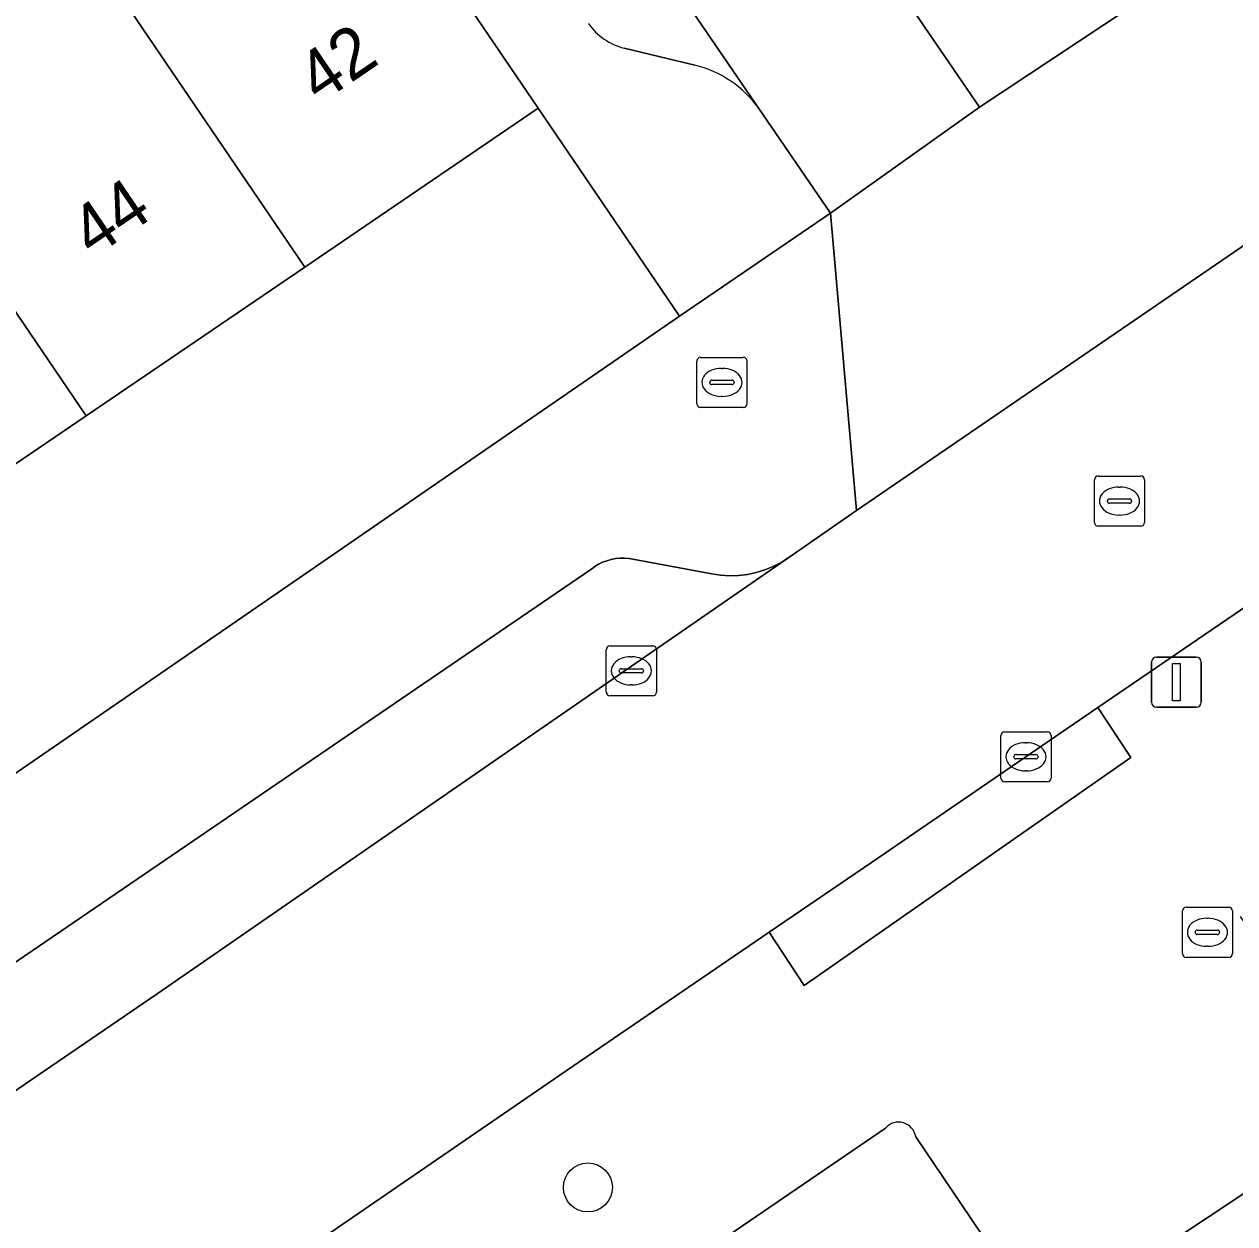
# Model space of a CAD drawing. Extents: x 157445 to 158888, y 383061 to 384688.
# Drawn here: x 158208.91 to 158233.08, y 383695.5 to 383719.45 of the extents above; entities that cross this region are included whole.
import ezdxf

# ---------------------------------------------------------------- set-up
doc = ezdxf.new("R2010")
doc.units = 0
for name, color, linetype in [('IMGEO_Boom', 7, 'Continuous'), ('IMGEO_Brandkraan', 7, 'Continuous'), ('IMGEO_Erf', 7, 'Continuous'), ('IMGEO_Groenvoorziening', 7, 'Continuous'), ('IMGEO_Kolk', 7, 'Continuous'), ('IMGEO_Lichtmast', 7, 'Continuous'), ('IMGEO_Pand', 7, 'Continuous'), ('IMGEO_Pand_nummerreeks', 7, 'Continuous'), ('IMGEO_Parkeervlak_open', 7, 'Continuous'), ('IMGEO_Rijbaan_lokaal_open', 7, 'Continuous'), ('IMGEO_Rioolput', 7, 'Continuous'), ('IMGEO_Voetpad_gesloten', 7, 'Continuous'), ('IMGEO_Voetpad_open', 7, 'Continuous')]:
    doc.layers.add(name, color=color, linetype=linetype)

msp = doc.modelspace()

# ---------------------------------------------------------------- linework, layer by layer
at = {"layer": 'IMGEO_Boom'}
msp.add_circle((158220.162, 383696.226), 0.489, dxfattribs=at)
at = {"layer": 'IMGEO_Brandkraan'}
for p, q in [((158222.337, 383711.87), (158222.337, 383712.722)), ((158222.412, 383712.796), (158223.264, 383712.796)), ((158222.825, 383712.576), (158222.85, 383712.576)), ((158223.338, 383712.722), (158223.338, 383711.87)), ((158222.639, 383712.339), (158223.037, 383712.339)), ((158222.596, 383712.29), (158222.596, 383712.302)), ((158223.034, 383712.253), (158222.636, 383712.253)), ((158223.08, 383712.302), (158223.08, 383712.29)), ((158222.848, 383712.016), (158222.823, 383712.016)), ((158223.264, 383711.796), (158222.412, 383711.796))]:
    msp.add_line(p, q, dxfattribs=at)
for points in [[(158222.337, 383711.87), (158222.337, 383712.722)], [(158222.412, 383712.796), (158223.264, 383712.796)], [(158223.338, 383712.722), (158223.338, 383711.87)], [(158223.264, 383711.796), (158222.412, 383711.796)]]:
    msp.add_lwpolyline(points, dxfattribs=at)
for centre, radius, start, end in [((158222.414, 383712.72), 0.0765, 91.552, 178.448), ((158222.414, 383712.72), 0.0765, 91.552, 178.448), ((158223.262, 383712.72), 0.0765, 1.552, 88.448), ((158223.262, 383712.72), 0.0765, 1.552, 88.448), ((158222.636, 383712.299), 0.0403, 85.8775, 175.7526), ((158223.041, 383712.301), 0.0386, 1.7309, 96.639), ((158222.633, 383712.289), 0.0366, 178.938, 274.7102), ((158223.037, 383712.296), 0.043, 264.8664, 352.4533), ((158222.414, 383711.872), 0.0765, 181.552, 268.448), ((158222.414, 383711.872), 0.0765, 181.552, 268.448), ((158223.262, 383711.872), 0.0765, 271.552, 358.448), ((158223.262, 383711.872), 0.0765, 271.552, 358.448)]:
    msp.add_arc(centre, radius, start, end, dxfattribs=at)
for centre, major_axis, ratio, start_param, end_param in [((158222.824, 383712.296), (-0.387, 0.002), 0.722429, 4.712389, 7.853982), ((158222.849, 383712.296), (-0.39, 0.002), 0.717154, 1.570796, 4.712389)]:
    msp.add_ellipse(centre, major_axis=major_axis, ratio=ratio, start_param=start_param, end_param=end_param, dxfattribs=at)
at = {"layer": 'IMGEO_Erf'}
msp.add_lwpolyline([(158176.861, 383682.64), (158193.331, 383693.908), (158196.068, 383695.781), (158221.993, 383713.615), (158219.171, 383717.767), (158214.51, 383714.598), (158210.142, 383711.627), (158205.551, 383708.506), (158201.092, 383705.474), (158196.512, 383702.359), (158192.049, 383699.324), (158187.664, 383696.342), (158183.15, 383693.273), (158178.475, 383690.095), (158173.87, 383686.963)], close=True, dxfattribs=at)
at = {"layer": 'IMGEO_Groenvoorziening'}
for points in [[(158226.106, 383697.412), (158211.848, 383687.675)], [(158229.264, 383693.453), (158226.708, 383697.236)]]:
    msp.add_lwpolyline(points, dxfattribs=at)
msp.add_arc((158226.366, 383697.185), 0.345, 8.4624, 138.9441, dxfattribs=at)
at = {"layer": 'IMGEO_Kolk'}
for p, q in [((158220.604, 383707.038), (158221.456, 383707.038)), ((158220.529, 383706.112), (158220.529, 383706.964)), ((158221.017, 383706.818), (158221.042, 383706.818)), ((158221.53, 383706.964), (158221.53, 383706.112)), ((158220.788, 383706.532), (158220.788, 383706.544)), ((158220.831, 383706.581), (158221.229, 383706.581)), ((158221.272, 383706.544), (158221.272, 383706.532)), ((158221.226, 383706.495), (158220.828, 383706.495)), ((158221.04, 383706.258), (158221.015, 383706.258)), ((158221.456, 383706.038), (158220.604, 383706.038)), ((158228.483, 383705.322), (158229.335, 383705.322)), ((158228.408, 383704.396), (158228.408, 383705.248)), ((158228.896, 383705.102), (158228.921, 383705.102)), ((158229.409, 383705.248), (158229.409, 383704.396)), ((158228.71, 383704.865), (158229.108, 383704.865)), ((158228.667, 383704.816), (158228.667, 383704.828)), ((158229.105, 383704.779), (158228.707, 383704.779)), ((158229.151, 383704.828), (158229.151, 383704.816)), ((158228.919, 383704.542), (158228.894, 383704.542)), ((158229.335, 383704.322), (158228.483, 383704.322)), ((158232.031, 383700.893), (158232.031, 383701.745)), ((158232.106, 383701.819), (158232.958, 383701.819)), ((158233.032, 383701.745), (158233.032, 383700.893)), ((158232.519, 383701.599), (158232.544, 383701.599)), ((158232.29, 383701.313), (158232.29, 383701.325)), ((158232.728, 383701.276), (158232.33, 383701.276)), ((158232.333, 383701.362), (158232.731, 383701.362)), ((158232.774, 383701.325), (158232.774, 383701.313)), ((158232.542, 383701.039), (158232.517, 383701.039)), ((158232.958, 383700.819), (158232.106, 383700.819))]:
    msp.add_line(p, q, dxfattribs=at)
for points in [[(158220.604, 383707.038), (158221.456, 383707.038)], [(158220.529, 383706.112), (158220.529, 383706.964)], [(158221.53, 383706.964), (158221.53, 383706.112)], [(158221.456, 383706.038), (158220.604, 383706.038)], [(158228.483, 383705.322), (158229.335, 383705.322)], [(158228.408, 383704.396), (158228.408, 383705.248)], [(158229.409, 383705.248), (158229.409, 383704.396)], [(158229.335, 383704.322), (158228.483, 383704.322)], [(158232.031, 383700.893), (158232.031, 383701.745)], [(158232.106, 383701.819), (158232.958, 383701.819)], [(158233.032, 383701.745), (158233.032, 383700.893)], [(158232.958, 383700.819), (158232.106, 383700.819)]]:
    msp.add_lwpolyline(points, dxfattribs=at)
for centre, radius, start, end in [((158220.606, 383706.962), 0.0765, 91.552, 178.448), ((158220.606, 383706.962), 0.0765, 91.552, 178.448), ((158221.454, 383706.962), 0.0765, 1.552, 88.448), ((158221.454, 383706.962), 0.0765, 1.552, 88.448), ((158220.828, 383706.541), 0.0403, 85.8775, 175.7526), ((158220.825, 383706.531), 0.0366, 178.938, 274.7102), ((158221.229, 383706.538), 0.043, 264.8664, 352.4533), ((158221.233, 383706.543), 0.0386, 1.7309, 96.639), ((158220.606, 383706.114), 0.0765, 181.552, 268.448), ((158220.606, 383706.114), 0.0765, 181.552, 268.448), ((158221.454, 383706.114), 0.0765, 271.552, 358.448), ((158221.454, 383706.114), 0.0765, 271.552, 358.448), ((158228.485, 383705.246), 0.0765, 91.552, 178.448), ((158228.485, 383705.246), 0.0765, 91.552, 178.448), ((158229.333, 383705.246), 0.0765, 1.552, 88.448), ((158229.333, 383705.246), 0.0765, 1.552, 88.448), ((158228.707, 383704.825), 0.0403, 85.8775, 175.7526), ((158229.112, 383704.827), 0.0386, 1.7309, 96.639), ((158228.704, 383704.815), 0.0366, 178.938, 274.7102), ((158229.108, 383704.822), 0.043, 264.8664, 352.4533), ((158228.485, 383704.398), 0.0765, 181.552, 268.448), ((158228.485, 383704.398), 0.0765, 181.552, 268.448), ((158229.333, 383704.398), 0.0765, 271.552, 358.448), ((158229.333, 383704.398), 0.0765, 271.552, 358.448), ((158232.108, 383701.743), 0.0765, 91.552, 178.448), ((158232.108, 383701.743), 0.0765, 91.552, 178.448), ((158232.956, 383701.743), 0.0765, 1.552, 88.448), ((158232.956, 383701.743), 0.0765, 1.552, 88.448), ((158232.33, 383701.322), 0.0403, 85.8775, 175.7526), ((158232.327, 383701.312), 0.0366, 178.938, 274.7102), ((158232.731, 383701.319), 0.043, 264.8664, 352.4533), ((158232.735, 383701.324), 0.0386, 1.7309, 96.639), ((158232.108, 383700.895), 0.0765, 181.552, 268.448), ((158232.108, 383700.895), 0.0765, 181.552, 268.448), ((158232.956, 383700.895), 0.0765, 271.552, 358.448), ((158232.956, 383700.895), 0.0765, 271.552, 358.448)]:
    msp.add_arc(centre, radius, start, end, dxfattribs=at)
for centre, major_axis, ratio, start_param, end_param in [((158221.016, 383706.538), (-0.387, 0.002), 0.722429, 4.712389, 7.853982), ((158221.041, 383706.538), (-0.39, 0.002), 0.717154, 1.570796, 4.712389), ((158228.895, 383704.822), (-0.387, 0.002), 0.722429, 4.712389, 7.853982), ((158228.92, 383704.822), (-0.39, 0.002), 0.717154, 1.570796, 4.712389), ((158232.518, 383701.319), (-0.387, 0.002), 0.722429, 4.712389, 7.853982), ((158232.543, 383701.319), (-0.39, 0.002), 0.717154, 1.570796, 4.712389)]:
    msp.add_ellipse(centre, major_axis=major_axis, ratio=ratio, start_param=start_param, end_param=end_param, dxfattribs=at)
at = {"layer": 'IMGEO_Lichtmast'}
for p, q in [((158231.517, 383706.812), (158232.307, 383706.812)), ((158232.307, 383706.812), (158231.517, 383706.812)), ((158231.417, 383705.912), (158231.417, 383706.712)), ((158231.417, 383706.712), (158231.417, 383705.912)), ((158232.407, 383706.712), (158232.407, 383705.912)), ((158232.407, 383705.912), (158232.407, 383706.712)), ((158232.307, 383705.812), (158231.517, 383705.812)), ((158231.517, 383705.812), (158232.307, 383705.812))]:
    msp.add_line(p, q, dxfattribs=at)
msp.add_lwpolyline([(158231.837, 383706.687), (158231.987, 383706.687), (158231.987, 383705.937), (158231.837, 383705.937), (158231.837, 383706.687)], dxfattribs=at)
for centre, start, end in [((158231.517, 383706.712), 90, 180), ((158231.517, 383706.712), 90, 180), ((158232.307, 383706.712), 0, 90), ((158232.307, 383706.712), 360, 90), ((158231.517, 383705.912), 180, 270), ((158231.517, 383705.912), 180, 270), ((158232.307, 383705.912), 270, 0), ((158232.307, 383705.912), 270, 0)]:
    msp.add_arc(centre, 0.1, start, end, dxfattribs=at)
at = {"layer": 'IMGEO_Pand'}
for points in [[(158214.51, 383714.598), (158219.171, 383717.767), (158214.422, 383724.75), (158209.762, 383721.581)], [(158214.51, 383714.598), (158209.762, 383721.581), (158205.394, 383718.611), (158210.142, 383711.627)], [(158205.394, 383718.611), (158200.803, 383715.489), (158205.551, 383708.506), (158210.142, 383711.627)]]:
    msp.add_lwpolyline(points, close=True, dxfattribs=at)
at = {"layer": 'IMGEO_Parkeervlak_open'}
for points in [[(158223.574, 383717.762), (158201.507, 383750), (158197.821, 383755.384)], [(158220.884, 383718.97), (158222.295, 383718.629)], [(158201.501, 383693.223), (158211.561, 383700.09), (158224.155, 383708.787), (158224.021, 383708.703), (158223.862, 383708.621), (158223.696, 383708.553), (158223.524, 383708.501), (158223.348, 383708.464), (158223.17, 383708.442), (158222.991, 383708.437), (158222.811, 383708.448), (158222.634, 383708.475), (158220.983, 383708.78), (158220.893, 383708.787), (158220.804, 383708.787), (158220.714, 383708.778), (158220.626, 383708.761), (158220.54, 383708.737), (158220.456, 383708.705), (158220.375, 383708.665), (158220.298, 383708.619), (158220.238, 383708.575), (158204.863, 383698.086)]]:
    msp.add_lwpolyline(points, dxfattribs=at)
for centre, radius, start, end in [((158221.167, 383720.139), 1.203, 214.4218, 256.3899), ((158221.775, 383716.484), 2.207, 35.3755, 76.3599)]:
    msp.add_arc(centre, radius, start, end, dxfattribs=at)
at = {"layer": 'IMGEO_Rijbaan_lokaal_open'}
msp.add_lwpolyline([(158205.923, 383750), (158200.878, 383757.366), (158200.771, 383757.522), (158197.821, 383755.384), (158201.507, 383750), (158223.574, 383717.762), (158225.003, 383715.674), (158227.982, 383717.792), (158226.348, 383720.178)], close=True, dxfattribs=at)
msp.add_lwpolyline([(158262.66, 383735.101), (158234.944, 383716.183), (158233.454, 383715.161), (158225.525, 383709.736), (158224.155, 383708.787), (158211.561, 383700.09), (158201.501, 383693.223), (158197.162, 383690.25), (158200.413, 383685.484), (158212.683, 383693.665), (158213.572, 383694.331), (158219.599, 383698.467), (158223.778, 383701.319), (158225.822, 383702.714), (158230.344, 383705.803), (158235.054, 383709.02), (158247.569, 383717.567), (158248.547, 383718.234), (158254.816, 383722.516)], dxfattribs=at)
at = {"layer": 'IMGEO_Rioolput'}
for p, q in [((158230.351, 383710.427), (158231.203, 383710.427)), ((158230.276, 383709.501), (158230.276, 383710.353)), ((158230.764, 383710.207), (158230.789, 383710.207)), ((158231.277, 383710.353), (158231.277, 383709.501)), ((158230.535, 383709.921), (158230.535, 383709.933)), ((158230.578, 383709.97), (158230.976, 383709.97)), ((158231.019, 383709.933), (158231.019, 383709.921)), ((158230.973, 383709.884), (158230.575, 383709.884)), ((158230.787, 383709.647), (158230.762, 383709.647)), ((158231.203, 383709.427), (158230.351, 383709.427))]:
    msp.add_line(p, q, dxfattribs=at)
for points in [[(158230.351, 383710.427), (158231.203, 383710.427)], [(158230.276, 383709.501), (158230.276, 383710.353)], [(158231.277, 383710.353), (158231.277, 383709.501)], [(158231.203, 383709.427), (158230.351, 383709.427)]]:
    msp.add_lwpolyline(points, dxfattribs=at)
for centre, radius, start, end in [((158230.353, 383710.351), 0.0765, 91.552, 178.448), ((158230.353, 383710.351), 0.0765, 91.552, 178.448), ((158231.201, 383710.351), 0.0765, 1.552, 88.448), ((158231.201, 383710.351), 0.0765, 1.552, 88.448), ((158230.575, 383709.93), 0.0403, 85.8775, 175.7526), ((158230.572, 383709.92), 0.0366, 178.938, 274.7102), ((158230.976, 383709.927), 0.043, 264.8664, 352.4533), ((158230.98, 383709.932), 0.0386, 1.7309, 96.639), ((158230.353, 383709.503), 0.0765, 181.552, 268.448), ((158230.353, 383709.503), 0.0765, 181.552, 268.448), ((158231.201, 383709.503), 0.0765, 271.552, 358.448), ((158231.201, 383709.503), 0.0765, 271.552, 358.448)]:
    msp.add_arc(centre, radius, start, end, dxfattribs=at)
for centre, major_axis, ratio, start_param, end_param in [((158230.763, 383709.927), (-0.387, 0.002), 0.722429, 4.712389, 7.853982), ((158230.788, 383709.927), (-0.39, 0.002), 0.717154, 1.570796, 4.712389)]:
    msp.add_ellipse(centre, major_axis=major_axis, ratio=ratio, start_param=start_param, end_param=end_param, dxfattribs=at)
at = {"layer": 'IMGEO_Voetpad_gesloten'}
msp.add_lwpolyline([(158236.406, 383696.908), (158235.805, 383697.799), (158229.264, 383693.453), (158229.862, 383692.499)], close=True, dxfattribs=at)
at = {"layer": 'IMGEO_Voetpad_open'}
for points in [[(158226.348, 383720.178), (158227.982, 383717.792), (158231.45, 383720.093), (158228.626, 383724.267), (158223.783, 383731.353), (158222.063, 383733.823), (158217.525, 383740.341), (158215.989, 383742.592), (158215.044, 383744.012), (158211.057, 383750), (158182.895, 383791.111), (158182.143, 383792.209), (158152.194, 383835.929)], [(158214.422, 383724.75), (158219.171, 383717.767), (158221.993, 383713.615), (158225.003, 383715.674), (158223.574, 383717.762)], [(158231.45, 383720.093), (158227.982, 383717.792), (158225.003, 383715.674), (158225.525, 383709.736), (158233.454, 383715.161), (158234.944, 383716.183), (158235.097, 383716.298), (158235.239, 383716.425), (158235.369, 383716.565), (158235.486, 383716.716), (158235.589, 383716.877), (158235.678, 383717.046), (158235.751, 383717.223), (158235.807, 383717.405), (158235.828, 383717.491), (158236.13, 383719.072), (158236.137, 383719.125), (158236.152, 383719.199), (158236.174, 383719.272), (158236.203, 383719.342), (158236.237, 383719.41), (158236.278, 383719.474)], [(158222.295, 383718.629), (158220.884, 383718.97)], [(158225.003, 383715.674), (158221.993, 383713.615), (158196.068, 383695.781), (158193.331, 383693.908), (158176.861, 383682.64), (158179.736, 383678.736)], [(158204.863, 383698.086), (158220.238, 383708.575), (158220.298, 383708.619), (158220.375, 383708.665), (158220.456, 383708.705), (158220.54, 383708.737), (158220.626, 383708.761), (158220.714, 383708.778), (158220.804, 383708.787), (158220.893, 383708.787), (158220.983, 383708.78), (158222.634, 383708.475), (158222.811, 383708.448), (158222.991, 383708.437), (158223.17, 383708.442), (158223.348, 383708.464), (158223.524, 383708.501), (158223.696, 383708.553), (158223.862, 383708.621), (158224.021, 383708.703), (158224.155, 383708.787), (158225.525, 383709.736), (158225.003, 383715.674)], [(158235.054, 383709.02), (158230.344, 383705.803), (158231, 383704.809), (158224.483, 383700.254), (158223.778, 383701.319), (158219.599, 383698.467), (158213.572, 383694.331)], [(158226.708, 383697.236), (158229.264, 383693.453), (158235.805, 383697.799), (158233.192, 383701.632)], [(158211.848, 383687.675), (158226.106, 383697.412)]]:
    msp.add_lwpolyline(points, dxfattribs=at)
msp.add_lwpolyline([(158231, 383704.809), (158230.344, 383705.803), (158225.822, 383702.714), (158223.778, 383701.319), (158224.483, 383700.254)], close=True, dxfattribs=at)
for centre, radius, start, end in [((158221.167, 383720.139), 1.203, 214.4218, 256.3899), ((158221.775, 383716.484), 2.207, 35.3755, 76.3599), ((158226.366, 383697.185), 0.345, 8.4624, 138.9441)]:
    msp.add_arc(centre, radius, start, end, dxfattribs=at)

# ---------------------------------------------------------------- texts
at = {"layer": 'IMGEO_Pand_nummerreeks'}
for s, p in [('42', (158214.803, 383717.844)), ('44', (158210.276, 383714.766))]:
    msp.add_text(s, height=1, rotation=34.2151, dxfattribs=at).set_placement(p)

doc.saveas('drawing.dxf')
